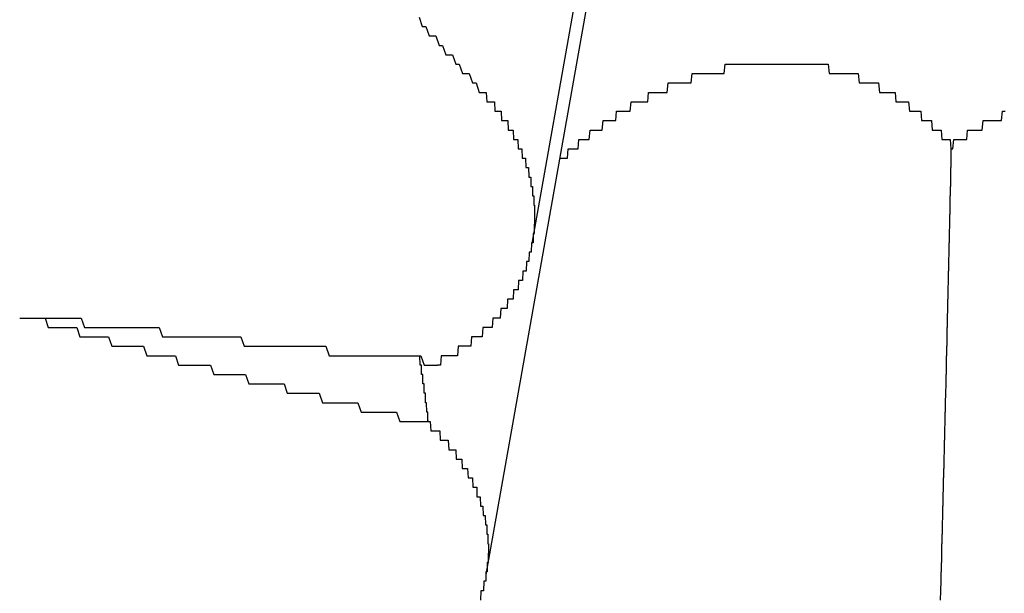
# Model space of a CAD drawing. Extents: x 1107 to 4046, y 937 to 3355.
# Tile 559 of 656: x 2162.532 to 2163.579, y 2701.93 to 2702.541. Entities that reach past the tile are written whole.
import ezdxf

# ---------------------------------------------------------------- set-up
doc = ezdxf.new("R2010")
doc.units = 0
doc.layers.add('KF_VIDA_L___C_REAR', color=7, linetype='CONTINUOUS')

# ---------------------------------------------------------------- blocks, each defined once
blk = doc.blocks.new('KF_VIDA_L___C_REAR')
at = {"layer": 'KF_VIDA_L___C_REAR'}
for p, q in [((-23.901878, 1013.089287), (-23.812545, 1013.593929)), ((-23.950782, 1012.737115), (-23.823175, 1013.457972))]:
    blk.add_line(p, q, dxfattribs=at)
for points in [[(-24.0222, 1013.33, 0), (-24.0187, 1013.32, 0), (-24.0151, 1013.32, 0), (-24.0116, 1013.31, 0), (-24.008, 1013.31, 0), (-24.0044, 1013.31, 0), (-24.0009, 1013.3, 0), (-23.9973, 1013.3, 0), (-23.9938, 1013.29, 0), (-23.9902, 1013.29, 0), (-23.9866, 1013.29, 0), (-23.9831, 1013.28, 0), (-23.9795, 1013.28, 0), (-23.9759, 1013.27, 0), (-23.9724, 1013.27, 0), (-23.9688, 1013.27, 0), (-23.9652, 1013.26, 0), (-23.9616, 1013.26, 0), (-23.9581, 1013.25, 0), (-23.9545, 1013.25, 0), (-23.9509, 1013.25, 0)], [(-23.8729, 1013.18, 0), (-23.8722, 1013.18, 0), (-23.8714, 1013.18, 0), (-23.8706, 1013.18, 0), (-23.8698, 1013.18, 0), (-23.869, 1013.18, 0), (-23.8683, 1013.18, 0), (-23.8675, 1013.18, 0), (-23.8667, 1013.18, 0), (-23.8659, 1013.18, 0), (-23.8651, 1013.18, 0), (-23.8643, 1013.18, 0), (-23.8635, 1013.19, 0), (-23.8627, 1013.19, 0), (-23.8619, 1013.19, 0), (-23.8611, 1013.19, 0), (-23.8603, 1013.19, 0), (-23.8595, 1013.19, 0), (-23.8587, 1013.19, 0), (-23.8579, 1013.19, 0), (-23.8571, 1013.19, 0), (-23.8563, 1013.19, 0), (-23.8555, 1013.19, 0), (-23.8546, 1013.19, 0), (-23.8538, 1013.19, 0), (-23.853, 1013.19, 0), (-23.8522, 1013.2, 0), (-23.8513, 1013.2, 0), (-23.8505, 1013.2, 0), (-23.8497, 1013.2, 0), (-23.8488, 1013.2, 0), (-23.848, 1013.2, 0), (-23.8472, 1013.2, 0), (-23.8463, 1013.2, 0), (-23.8455, 1013.2, 0), (-23.8446, 1013.2, 0), (-23.8438, 1013.2, 0), (-23.843, 1013.2, 0), (-23.8421, 1013.2, 0), (-23.8413, 1013.2, 0), (-23.8404, 1013.21, 0), (-23.8395, 1013.21, 0), (-23.8387, 1013.21, 0), (-23.8378, 1013.21, 0), (-23.837, 1013.21, 0), (-23.8361, 1013.21, 0), (-23.8352, 1013.21, 0), (-23.8344, 1013.21, 0), (-23.8335, 1013.21, 0), (-23.8326, 1013.21, 0), (-23.8318, 1013.21, 0), (-23.8309, 1013.21, 0), (-23.83, 1013.21, 0), (-23.8292, 1013.21, 0), (-23.8283, 1013.21, 0), (-23.8274, 1013.21, 0), (-23.8265, 1013.22, 0), (-23.8256, 1013.22, 0), (-23.8248, 1013.22, 0), (-23.8239, 1013.22, 0), (-23.823, 1013.22, 0), (-23.8221, 1013.22, 0), (-23.8212, 1013.22, 0), (-23.8203, 1013.22, 0), (-23.8194, 1013.22, 0), (-23.8185, 1013.22, 0), (-23.8176, 1013.22, 0), (-23.8167, 1013.22, 0), (-23.8158, 1013.22, 0), (-23.8149, 1013.22, 0), (-23.814, 1013.22, 0), (-23.8131, 1013.22, 0), (-23.8122, 1013.23, 0), (-23.8113, 1013.23, 0), (-23.8104, 1013.23, 0), (-23.8095, 1013.23, 0), (-23.8086, 1013.23, 0), (-23.8077, 1013.23, 0), (-23.8068, 1013.23, 0), (-23.8059, 1013.23, 0), (-23.8049, 1013.23, 0), (-23.804, 1013.23, 0), (-23.8031, 1013.23, 0), (-23.8022, 1013.23, 0), (-23.8013, 1013.23, 0), (-23.8004, 1013.23, 0), (-23.7994, 1013.23, 0), (-23.7985, 1013.23, 0), (-23.7976, 1013.23, 0), (-23.7967, 1013.24, 0), (-23.7958, 1013.24, 0), (-23.7948, 1013.24, 0), (-23.7939, 1013.24, 0), (-23.793, 1013.24, 0), (-23.792, 1013.24, 0), (-23.7911, 1013.24, 0), (-23.7902, 1013.24, 0), (-23.7893, 1013.24, 0), (-23.7883, 1013.24, 0), (-23.7874, 1013.24, 0), (-23.7865, 1013.24, 0), (-23.7855, 1013.24, 0), (-23.7846, 1013.24, 0), (-23.7837, 1013.24, 0), (-23.7827, 1013.24, 0), (-23.7818, 1013.24, 0), (-23.7809, 1013.24, 0), (-23.7799, 1013.24, 0), (-23.779, 1013.24, 0), (-23.7781, 1013.25, 0), (-23.7771, 1013.25, 0), (-23.7762, 1013.25, 0), (-23.7752, 1013.25, 0), (-23.7743, 1013.25, 0), (-23.7734, 1013.25, 0), (-23.7724, 1013.25, 0), (-23.7715, 1013.25, 0), (-23.7705, 1013.25, 0), (-23.7696, 1013.25, 0), (-23.7687, 1013.25, 0), (-23.7677, 1013.25, 0), (-23.7668, 1013.25, 0), (-23.7658, 1013.25, 0), (-23.7649, 1013.25, 0), (-23.764, 1013.25, 0), (-23.763, 1013.25, 0), (-23.7621, 1013.25, 0), (-23.7611, 1013.25, 0), (-23.7602, 1013.25, 0), (-23.7592, 1013.25, 0), (-23.7583, 1013.25, 0), (-23.7574, 1013.26, 0), (-23.7564, 1013.26, 0), (-23.7555, 1013.26, 0), (-23.7545, 1013.26, 0), (-23.7536, 1013.26, 0), (-23.7526, 1013.26, 0), (-23.7517, 1013.26, 0), (-23.7508, 1013.26, 0), (-23.7498, 1013.26, 0), (-23.7489, 1013.26, 0), (-23.7479, 1013.26, 0), (-23.747, 1013.26, 0), (-23.746, 1013.26, 0), (-23.7451, 1013.26, 0), (-23.7442, 1013.26, 0), (-23.7432, 1013.26, 0), (-23.7423, 1013.26, 0), (-23.7413, 1013.26, 0), (-23.7404, 1013.26, 0), (-23.7395, 1013.26, 0), (-23.7385, 1013.26, 0), (-23.7376, 1013.26, 0), (-23.7367, 1013.26, 0), (-23.7357, 1013.26, 0), (-23.7348, 1013.26, 0), (-23.7338, 1013.26, 0), (-23.7329, 1013.26, 0), (-23.732, 1013.27, 0), (-23.731, 1013.27, 0), (-23.7301, 1013.27, 0), (-23.7292, 1013.27, 0), (-23.7282, 1013.27, 0), (-23.7273, 1013.27, 0), (-23.7263, 1013.27, 0), (-23.7254, 1013.27, 0), (-23.7244, 1013.27, 0), (-23.7235, 1013.27, 0), (-23.7225, 1013.27, 0), (-23.7215, 1013.27, 0), (-23.7206, 1013.27, 0), (-23.7196, 1013.27, 0), (-23.7186, 1013.27, 0), (-23.7177, 1013.27, 0), (-23.7167, 1013.27, 0), (-23.7157, 1013.27, 0), (-23.7147, 1013.27, 0), (-23.7137, 1013.27, 0), (-23.7128, 1013.27, 0), (-23.7118, 1013.27, 0), (-23.7108, 1013.27, 0), (-23.7098, 1013.27, 0), (-23.7088, 1013.27, 0), (-23.7078, 1013.27, 0), (-23.7068, 1013.27, 0), (-23.7058, 1013.27, 0), (-23.7048, 1013.27, 0), (-23.7038, 1013.27, 0), (-23.7028, 1013.27, 0), (-23.7018, 1013.27, 0), (-23.7008, 1013.27, 0), (-23.6998, 1013.27, 0), (-23.6988, 1013.27, 0), (-23.6977, 1013.27, 0), (-23.6967, 1013.28, 0), (-23.6957, 1013.28, 0), (-23.6947, 1013.28, 0), (-23.6937, 1013.28, 0), (-23.6927, 1013.28, 0), (-23.6916, 1013.28, 0), (-23.6906, 1013.28, 0), (-23.6896, 1013.28, 0), (-23.6885, 1013.28, 0), (-23.6875, 1013.28, 0), (-23.6865, 1013.28, 0), (-23.6855, 1013.28, 0), (-23.6844, 1013.28, 0), (-23.6834, 1013.28, 0), (-23.6823, 1013.28, 0), (-23.6813, 1013.28, 0), (-23.6803, 1013.28, 0), (-23.6792, 1013.28, 0), (-23.6782, 1013.28, 0), (-23.6771, 1013.28, 0), (-23.6761, 1013.28, 0), (-23.6751, 1013.28, 0), (-23.674, 1013.28, 0), (-23.673, 1013.28, 0), (-23.6719, 1013.28, 0), (-23.6709, 1013.28, 0), (-23.6698, 1013.28, 0), (-23.6688, 1013.28, 0), (-23.6677, 1013.28, 0), (-23.6667, 1013.28, 0), (-23.6656, 1013.28, 0), (-23.6646, 1013.28, 0), (-23.6635, 1013.28, 0), (-23.6625, 1013.28, 0), (-23.6614, 1013.28, 0), (-23.6604, 1013.28, 0), (-23.6593, 1013.28, 0), (-23.6582, 1013.28, 0), (-23.6572, 1013.28, 0), (-23.6561, 1013.28, 0), (-23.6551, 1013.28, 0), (-23.654, 1013.28, 0), (-23.653, 1013.28, 0), (-23.6519, 1013.28, 0), (-23.6508, 1013.28, 0), (-23.6498, 1013.28, 0), (-23.6487, 1013.28, 0), (-23.6477, 1013.28, 0), (-23.6466, 1013.28, 0), (-23.6455, 1013.28, 0), (-23.6445, 1013.28, 0), (-23.6434, 1013.28, 0), (-23.6424, 1013.28, 0), (-23.6413, 1013.28, 0), (-23.6402, 1013.28, 0), (-23.6392, 1013.28, 0), (-23.6381, 1013.28, 0), (-23.6371, 1013.28, 0), (-23.636, 1013.28, 0), (-23.635, 1013.28, 0), (-23.6339, 1013.28, 0), (-23.6328, 1013.28, 0), (-23.6318, 1013.28, 0), (-23.6307, 1013.28, 0), (-23.6297, 1013.28, 0), (-23.6286, 1013.28, 0), (-23.6276, 1013.28, 0), (-23.6265, 1013.28, 0), (-23.6254, 1013.28, 0), (-23.6244, 1013.28, 0), (-23.6233, 1013.28, 0), (-23.6223, 1013.28, 0), (-23.6212, 1013.28, 0), (-23.6202, 1013.28, 0), (-23.6191, 1013.28, 0), (-23.6181, 1013.28, 0), (-23.617, 1013.28, 0), (-23.616, 1013.28, 0), (-23.6149, 1013.28, 0), (-23.6139, 1013.28, 0), (-23.6129, 1013.28, 0), (-23.6118, 1013.28, 0), (-23.6108, 1013.28, 0), (-23.6097, 1013.28, 0), (-23.6087, 1013.28, 0), (-23.6077, 1013.28, 0), (-23.6066, 1013.28, 0), (-23.6056, 1013.28, 0), (-23.6045, 1013.28, 0), (-23.6035, 1013.28, 0), (-23.6025, 1013.28, 0), (-23.6015, 1013.28, 0), (-23.6004, 1013.28, 0), (-23.5994, 1013.28, 0), (-23.5984, 1013.28, 0), (-23.5973, 1013.28, 0), (-23.5963, 1013.28, 0), (-23.5953, 1013.28, 0), (-23.5943, 1013.28, 0), (-23.5933, 1013.28, 0), (-23.5922, 1013.28, 0), (-23.5912, 1013.28, 0), (-23.5902, 1013.28, 0), (-23.5892, 1013.28, 0), (-23.5882, 1013.28, 0), (-23.5872, 1013.28, 0), (-23.5862, 1013.27, 0), (-23.5852, 1013.27, 0), (-23.5842, 1013.27, 0), (-23.5832, 1013.27, 0), (-23.5822, 1013.27, 0), (-23.5812, 1013.27, 0), (-23.5802, 1013.27, 0), (-23.5792, 1013.27, 0), (-23.5782, 1013.27, 0), (-23.5772, 1013.27, 0), (-23.5763, 1013.27, 0), (-23.5753, 1013.27, 0), (-23.5743, 1013.27, 0), (-23.5733, 1013.27, 0), (-23.5723, 1013.27, 0), (-23.5714, 1013.27, 0), (-23.5704, 1013.27, 0), (-23.5694, 1013.27, 0), (-23.5685, 1013.27, 0), (-23.5675, 1013.27, 0), (-23.5666, 1013.27, 0), (-23.5656, 1013.27, 0), (-23.5646, 1013.27, 0), (-23.5637, 1013.27, 0), (-23.5627, 1013.27, 0), (-23.5618, 1013.27, 0), (-23.5609, 1013.27, 0), (-23.5599, 1013.27, 0), (-23.559, 1013.27, 0), (-23.558, 1013.27, 0), (-23.5571, 1013.27, 0), (-23.5561, 1013.27, 0), (-23.5552, 1013.27, 0), (-23.5542, 1013.26, 0), (-23.5533, 1013.26, 0), (-23.5524, 1013.26, 0), (-23.5514, 1013.26, 0), (-23.5505, 1013.26, 0), (-23.5495, 1013.26, 0), (-23.5486, 1013.26, 0), (-23.5476, 1013.26, 0), (-23.5467, 1013.26, 0), (-23.5457, 1013.26, 0), (-23.5448, 1013.26, 0), (-23.5439, 1013.26, 0), (-23.5429, 1013.26, 0), (-23.542, 1013.26, 0), (-23.541, 1013.26, 0), (-23.5401, 1013.26, 0), (-23.5392, 1013.26, 0), (-23.5382, 1013.26, 0), (-23.5373, 1013.26, 0), (-23.5364, 1013.26, 0), (-23.5354, 1013.26, 0), (-23.5345, 1013.26, 0), (-23.5336, 1013.26, 0), (-23.5326, 1013.25, 0), (-23.5317, 1013.25, 0), (-23.5308, 1013.25, 0), (-23.5298, 1013.25, 0), (-23.5289, 1013.25, 0), (-23.528, 1013.25, 0), (-23.5271, 1013.25, 0), (-23.5261, 1013.25, 0), (-23.5252, 1013.25, 0), (-23.5243, 1013.25, 0), (-23.5234, 1013.25, 0), (-23.5225, 1013.25, 0), (-23.5215, 1013.25, 0), (-23.5206, 1013.25, 0), (-23.5197, 1013.25, 0), (-23.5188, 1013.25, 0), (-23.5179, 1013.25, 0), (-23.517, 1013.25, 0), (-23.5161, 1013.25, 0), (-23.5152, 1013.24, 0), (-23.5143, 1013.24, 0), (-23.5134, 1013.24, 0), (-23.5124, 1013.24, 0), (-23.5115, 1013.24, 0), (-23.5107, 1013.24, 0), (-23.5098, 1013.24, 0), (-23.5089, 1013.24, 0), (-23.508, 1013.24, 0), (-23.5071, 1013.24, 0), (-23.5062, 1013.24, 0), (-23.5053, 1013.24, 0), (-23.5044, 1013.24, 0), (-23.5035, 1013.24, 0), (-23.5027, 1013.24, 0), (-23.5018, 1013.24, 0), (-23.5009, 1013.23, 0), (-23.5, 1013.23, 0), (-23.4992, 1013.23, 0), (-23.4983, 1013.23, 0), (-23.4974, 1013.23, 0), (-23.4966, 1013.23, 0), (-23.4957, 1013.23, 0), (-23.4948, 1013.23, 0), (-23.494, 1013.23, 0), (-23.4931, 1013.23, 0), (-23.4923, 1013.23, 0), (-23.4914, 1013.23, 0), (-23.4906, 1013.23, 0), (-23.4897, 1013.23, 0), (-23.4889, 1013.23, 0), (-23.4881, 1013.22, 0), (-23.4872, 1013.22, 0), (-23.4864, 1013.22, 0), (-23.4856, 1013.22, 0), (-23.4847, 1013.22, 0), (-23.4839, 1013.22, 0), (-23.4831, 1013.22, 0), (-23.4823, 1013.22, 0), (-23.4815, 1013.22, 0), (-23.4806, 1013.22, 0), (-23.4798, 1013.22, 0), (-23.479, 1013.22, 0), (-23.4782, 1013.22, 0), (-23.4774, 1013.22, 0), (-23.4766, 1013.21, 0), (-23.4758, 1013.21, 0), (-23.475, 1013.21, 0), (-23.4742, 1013.21, 0), (-23.4734, 1013.21, 0), (-23.4727, 1013.21, 0), (-23.4719, 1013.21, 0), (-23.4711, 1013.21, 0), (-23.4703, 1013.21, 0), (-23.4696, 1013.21, 0), (-23.4688, 1013.21, 0), (-23.468, 1013.21, 0), (-23.4673, 1013.21, 0), (-23.4665, 1013.2, 0), (-23.4657, 1013.2, 0), (-23.465, 1013.2, 0), (-23.4642, 1013.2, 0), (-23.4635, 1013.2, 0), (-23.4627, 1013.2, 0), (-23.462, 1013.2, 0), (-23.4613, 1013.2, 0), (-23.4605, 1013.2, 0), (-23.4598, 1013.2, 0), (-23.4591, 1013.2, 0), (-23.4583, 1013.2, 0), (-23.4576, 1013.2, 0), (-23.4569, 1013.19, 0), (-23.4562, 1013.19, 0)], [(-23.9509, 1013.25, 0), (-23.9503, 1013.24, 0), (-23.9497, 1013.24, 0), (-23.9491, 1013.24, 0), (-23.9485, 1013.24, 0), (-23.9479, 1013.24, 0), (-23.9473, 1013.24, 0), (-23.9467, 1013.24, 0), (-23.9462, 1013.24, 0), (-23.9456, 1013.24, 0), (-23.945, 1013.24, 0), (-23.9444, 1013.24, 0), (-23.9438, 1013.24, 0), (-23.9433, 1013.24, 0), (-23.9427, 1013.24, 0), (-23.9421, 1013.24, 0), (-23.9416, 1013.23, 0), (-23.941, 1013.23, 0), (-23.9405, 1013.23, 0), (-23.9399, 1013.23, 0), (-23.9393, 1013.23, 0), (-23.9388, 1013.23, 0), (-23.9382, 1013.23, 0), (-23.9377, 1013.23, 0), (-23.9372, 1013.23, 0), (-23.9366, 1013.23, 0), (-23.9361, 1013.23, 0), (-23.9355, 1013.23, 0), (-23.935, 1013.23, 0), (-23.9345, 1013.22, 0), (-23.934, 1013.22, 0), (-23.9334, 1013.22, 0), (-23.9329, 1013.22, 0), (-23.9324, 1013.22, 0), (-23.9319, 1013.22, 0), (-23.9314, 1013.22, 0), (-23.9309, 1013.22, 0), (-23.9304, 1013.22, 0), (-23.9299, 1013.22, 0), (-23.9294, 1013.22, 0), (-23.9289, 1013.22, 0), (-23.9284, 1013.22, 0), (-23.9279, 1013.22, 0), (-23.9274, 1013.21, 0), (-23.9269, 1013.21, 0), (-23.9265, 1013.21, 0), (-23.926, 1013.21, 0), (-23.9255, 1013.21, 0), (-23.9251, 1013.21, 0), (-23.9246, 1013.21, 0), (-23.9241, 1013.21, 0), (-23.9237, 1013.21, 0), (-23.9232, 1013.21, 0), (-23.9228, 1013.21, 0), (-23.9223, 1013.21, 0), (-23.9219, 1013.2, 0), (-23.9215, 1013.2, 0), (-23.921, 1013.2, 0), (-23.9206, 1013.2, 0), (-23.9202, 1013.2, 0), (-23.9197, 1013.2, 0), (-23.9193, 1013.2, 0), (-23.9189, 1013.2, 0), (-23.9185, 1013.2, 0), (-23.9181, 1013.2, 0), (-23.9177, 1013.2, 0), (-23.9173, 1013.2, 0), (-23.9169, 1013.19, 0), (-23.9165, 1013.19, 0), (-23.9161, 1013.19, 0), (-23.9157, 1013.19, 0), (-23.9154, 1013.19, 0), (-23.915, 1013.19, 0), (-23.9146, 1013.19, 0), (-23.9143, 1013.19, 0), (-23.9139, 1013.19, 0), (-23.9135, 1013.19, 0), (-23.9132, 1013.19, 0), (-23.9128, 1013.19, 0), (-23.9125, 1013.18, 0), (-23.9122, 1013.18, 0), (-23.9118, 1013.18, 0), (-23.9115, 1013.18, 0), (-23.9112, 1013.18, 0), (-23.9108, 1013.18, 0), (-23.9105, 1013.18, 0), (-23.9102, 1013.18, 0), (-23.9099, 1013.18, 0), (-23.9096, 1013.18, 0), (-23.9093, 1013.18, 0), (-23.909, 1013.18, 0), (-23.9087, 1013.17, 0), (-23.9084, 1013.17, 0), (-23.9081, 1013.17, 0), (-23.9079, 1013.17, 0), (-23.9076, 1013.17, 0), (-23.9073, 1013.17, 0), (-23.9071, 1013.17, 0), (-23.9068, 1013.17, 0), (-23.9065, 1013.17, 0), (-23.9063, 1013.17, 0), (-23.9061, 1013.17, 0), (-23.9058, 1013.17, 0), (-23.9056, 1013.16, 0), (-23.9053, 1013.16, 0), (-23.9051, 1013.16, 0), (-23.9049, 1013.16, 0), (-23.9047, 1013.16, 0), (-23.9045, 1013.16, 0), (-23.9043, 1013.16, 0), (-23.904, 1013.16, 0), (-23.9038, 1013.16, 0), (-23.9037, 1013.16, 0), (-23.9035, 1013.16, 0), (-23.9033, 1013.15, 0), (-23.9031, 1013.15, 0), (-23.9029, 1013.15, 0), (-23.9027, 1013.15, 0), (-23.9026, 1013.15, 0), (-23.9024, 1013.15, 0), (-23.9022, 1013.15, 0), (-23.9021, 1013.15, 0), (-23.9019, 1013.15, 0), (-23.9018, 1013.15, 0), (-23.9016, 1013.15, 0), (-23.9015, 1013.14, 0), (-23.9014, 1013.14, 0), (-23.9012, 1013.14, 0), (-23.9011, 1013.14, 0), (-23.901, 1013.14, 0), (-23.9009, 1013.14, 0), (-23.9008, 1013.14, 0), (-23.9007, 1013.14, 0), (-23.9006, 1013.14, 0), (-23.9005, 1013.14, 0), (-23.9004, 1013.14, 0), (-23.9003, 1013.14, 0), (-23.9002, 1013.13, 0), (-23.9001, 1013.13, 0), (-23.9, 1013.13, 0), (-23.8999, 1013.13, 0), (-23.8999, 1013.13, 0), (-23.8998, 1013.13, 0), (-23.8998, 1013.13, 0), (-23.8997, 1013.13, 0), (-23.8996, 1013.13, 0), (-23.8996, 1013.13, 0), (-23.8996, 1013.13, 0), (-23.8995, 1013.13, 0), (-23.8995, 1013.12, 0), (-23.8995, 1013.12, 0), (-23.8994, 1013.12, 0), (-23.8994, 1013.12, 0), (-23.8994, 1013.12, 0), (-23.8994, 1013.12, 0), (-23.8994, 1013.12, 0), (-23.8994, 1013.12, 0), (-23.8994, 1013.12, 0), (-23.8994, 1013.12, 0), (-23.8994, 1013.12, 0), (-23.8994, 1013.11, 0), (-23.8994, 1013.11, 0), (-23.8994, 1013.11, 0), (-23.8995, 1013.11, 0), (-23.8995, 1013.11, 0), (-23.8995, 1013.11, 0), (-23.8996, 1013.11, 0), (-23.8996, 1013.11, 0), (-23.8996, 1013.11, 0), (-23.8997, 1013.11, 0), (-23.8998, 1013.11, 0), (-23.8998, 1013.11, 0), (-23.8999, 1013.1, 0), (-23.8999, 1013.1, 0), (-23.9, 1013.1, 0), (-23.9001, 1013.1, 0), (-23.9002, 1013.1, 0), (-23.9003, 1013.1, 0), (-23.9004, 1013.1, 0), (-23.9004, 1013.1, 0), (-23.9005, 1013.1, 0), (-23.9007, 1013.1, 0), (-23.9008, 1013.1, 0), (-23.9009, 1013.1, 0), (-23.901, 1013.09, 0), (-23.9011, 1013.09, 0), (-23.9012, 1013.09, 0), (-23.9014, 1013.09, 0), (-23.9015, 1013.09, 0), (-23.9016, 1013.09, 0), (-23.9018, 1013.09, 0), (-23.9019, 1013.09, 0), (-23.9021, 1013.09, 0), (-23.9022, 1013.09, 0), (-23.9024, 1013.09, 0), (-23.9026, 1013.09, 0), (-23.9027, 1013.09, 0), (-23.9029, 1013.08, 0), (-23.9031, 1013.08, 0), (-23.9033, 1013.08, 0), (-23.9035, 1013.08, 0), (-23.9037, 1013.08, 0), (-23.9038, 1013.08, 0), (-23.904, 1013.08, 0), (-23.9043, 1013.08, 0), (-23.9045, 1013.08, 0), (-23.9047, 1013.08, 0), (-23.9049, 1013.08, 0), (-23.9051, 1013.08, 0), (-23.9053, 1013.07, 0), (-23.9056, 1013.07, 0), (-23.9058, 1013.07, 0), (-23.9061, 1013.07, 0), (-23.9063, 1013.07, 0), (-23.9065, 1013.07, 0), (-23.9068, 1013.07, 0), (-23.9071, 1013.07, 0), (-23.9073, 1013.07, 0), (-23.9076, 1013.07, 0), (-23.9079, 1013.07, 0), (-23.9081, 1013.07, 0), (-23.9084, 1013.06, 0), (-23.9087, 1013.06, 0), (-23.909, 1013.06, 0), (-23.9093, 1013.06, 0), (-23.9096, 1013.06, 0), (-23.9099, 1013.06, 0), (-23.9102, 1013.06, 0), (-23.9105, 1013.06, 0), (-23.9108, 1013.06, 0), (-23.9111, 1013.06, 0), (-23.9115, 1013.06, 0), (-23.9118, 1013.06, 0), (-23.9121, 1013.05, 0), (-23.9124, 1013.05, 0), (-23.9128, 1013.05, 0), (-23.9131, 1013.05, 0), (-23.9135, 1013.05, 0), (-23.9138, 1013.05, 0), (-23.9142, 1013.05, 0), (-23.9146, 1013.05, 0), (-23.9149, 1013.05, 0), (-23.9153, 1013.05, 0), (-23.9157, 1013.05, 0), (-23.9161, 1013.05, 0), (-23.9164, 1013.05, 0), (-23.9168, 1013.04, 0), (-23.9172, 1013.04, 0), (-23.9176, 1013.04, 0), (-23.918, 1013.04, 0), (-23.9184, 1013.04, 0), (-23.9188, 1013.04, 0), (-23.9193, 1013.04, 0), (-23.9197, 1013.04, 0), (-23.9201, 1013.04, 0), (-23.9205, 1013.04, 0), (-23.921, 1013.04, 0), (-23.9214, 1013.04, 0), (-23.9218, 1013.04, 0), (-23.9223, 1013.03, 0), (-23.9227, 1013.03, 0), (-23.9232, 1013.03, 0), (-23.9237, 1013.03, 0), (-23.9241, 1013.03, 0), (-23.9246, 1013.03, 0), (-23.9251, 1013.03, 0), (-23.9255, 1013.03, 0), (-23.926, 1013.03, 0), (-23.9265, 1013.03, 0), (-23.927, 1013.03, 0), (-23.9275, 1013.03, 0), (-23.928, 1013.03, 0), (-23.9285, 1013.02, 0), (-23.929, 1013.02, 0), (-23.9295, 1013.02, 0), (-23.93, 1013.02, 0), (-23.9305, 1013.02, 0), (-23.931, 1013.02, 0), (-23.9315, 1013.02, 0), (-23.9321, 1013.02, 0), (-23.9326, 1013.02, 0), (-23.9331, 1013.02, 0), (-23.9337, 1013.02, 0), (-23.9342, 1013.02, 0), (-23.9347, 1013.02, 0), (-23.9353, 1013.02, 0), (-23.9358, 1013.01, 0), (-23.9364, 1013.01, 0), (-23.9369, 1013.01, 0), (-23.9375, 1013.01, 0), (-23.9381, 1013.01, 0), (-23.9386, 1013.01, 0), (-23.9392, 1013.01, 0), (-23.9398, 1013.01, 0), (-23.9403, 1013.01, 0), (-23.9409, 1013.01, 0), (-23.9415, 1013.01, 0), (-23.9421, 1013.01, 0), (-23.9427, 1013.01, 0), (-23.9433, 1013.01, 0), (-23.9439, 1013.01, 0), (-23.9445, 1013, 0), (-23.9451, 1013, 0), (-23.9457, 1013, 0), (-23.9463, 1013, 0), (-23.9469, 1013, 0), (-23.9475, 1013, 0), (-23.9481, 1013, 0), (-23.9487, 1013, 0), (-23.9493, 1013, 0), (-23.95, 1013, 0), (-23.9506, 1013, 0), (-23.9512, 1013, 0), (-23.9519, 1013, 0), (-23.9525, 1013, 0), (-23.9531, 1013, 0), (-23.9538, 1013, 0), (-23.9544, 1013, 0), (-23.955, 1012.99, 0), (-23.9557, 1012.99, 0), (-23.9563, 1012.99, 0), (-23.957, 1012.99, 0), (-23.9576, 1012.99, 0), (-23.9583, 1012.99, 0), (-23.959, 1012.99, 0), (-23.9596, 1012.99, 0), (-23.9603, 1012.99, 0), (-23.9609, 1012.99, 0), (-23.9616, 1012.99, 0), (-23.9623, 1012.99, 0), (-23.9629, 1012.99, 0), (-23.9636, 1012.99, 0), (-23.9643, 1012.99, 0), (-23.965, 1012.99, 0), (-23.9656, 1012.99, 0), (-23.9663, 1012.99, 0), (-23.967, 1012.98, 0), (-23.9677, 1012.98, 0), (-23.9684, 1012.98, 0), (-23.9691, 1012.98, 0), (-23.9697, 1012.98, 0), (-23.9704, 1012.98, 0), (-23.9711, 1012.98, 0), (-23.9718, 1012.98, 0), (-23.9725, 1012.98, 0), (-23.9733, 1012.98, 0), (-23.974, 1012.98, 0), (-23.9747, 1012.98, 0), (-23.9754, 1012.98, 0), (-23.9761, 1012.98, 0), (-23.9769, 1012.98, 0), (-23.9776, 1012.98, 0), (-23.9783, 1012.98, 0), (-23.9791, 1012.98, 0), (-23.9798, 1012.98, 0), (-23.9805, 1012.98, 0), (-23.9813, 1012.97, 0), (-23.982, 1012.97, 0), (-23.9828, 1012.97, 0), (-23.9836, 1012.97, 0), (-23.9843, 1012.97, 0), (-23.9851, 1012.97, 0), (-23.9859, 1012.97, 0), (-23.9866, 1012.97, 0), (-23.9874, 1012.97, 0), (-23.9882, 1012.97, 0), (-23.989, 1012.97, 0), (-23.9897, 1012.97, 0), (-23.9905, 1012.97, 0), (-23.9913, 1012.97, 0), (-23.9921, 1012.97, 0), (-23.9929, 1012.97, 0), (-23.9937, 1012.97, 0), (-23.9945, 1012.97, 0), (-23.9953, 1012.97, 0), (-23.9961, 1012.97, 0), (-23.9969, 1012.97, 0), (-23.9978, 1012.97, 0), (-23.9986, 1012.97, 0), (-23.9994, 1012.96, 0), (-24.0002, 1012.96, 0), (-24.0011, 1012.96, 0), (-24.0019, 1012.96, 0), (-24.0027, 1012.96, 0)], [(-23.4562, 1013.19, 0), (-23.4554, 1013.19, 0), (-23.4546, 1013.19, 0), (-23.4538, 1013.2, 0), (-23.453, 1013.2, 0), (-23.4522, 1013.2, 0), (-23.4514, 1013.2, 0), (-23.4506, 1013.2, 0), (-23.4498, 1013.2, 0), (-23.4489, 1013.2, 0), (-23.4481, 1013.2, 0), (-23.4473, 1013.2, 0), (-23.4465, 1013.2, 0), (-23.4457, 1013.2, 0), (-23.4448, 1013.2, 0), (-23.444, 1013.2, 0), (-23.4432, 1013.2, 0), (-23.4423, 1013.2, 0), (-23.4415, 1013.2, 0), (-23.4407, 1013.2, 0), (-23.4398, 1013.2, 0), (-23.439, 1013.21, 0), (-23.4381, 1013.21, 0), (-23.4373, 1013.21, 0), (-23.4364, 1013.21, 0), (-23.4356, 1013.21, 0), (-23.4347, 1013.21, 0), (-23.4339, 1013.21, 0), (-23.433, 1013.21, 0), (-23.4322, 1013.21, 0), (-23.4313, 1013.21, 0), (-23.4304, 1013.21, 0), (-23.4296, 1013.21, 0), (-23.4287, 1013.21, 0), (-23.4278, 1013.21, 0), (-23.427, 1013.21, 0), (-23.4261, 1013.21, 0), (-23.4252, 1013.21, 0), (-23.4244, 1013.21, 0), (-23.4235, 1013.21, 0), (-23.4226, 1013.22, 0), (-23.4217, 1013.22, 0), (-23.4208, 1013.22, 0), (-23.42, 1013.22, 0), (-23.4191, 1013.22, 0), (-23.4182, 1013.22, 0), (-23.4173, 1013.22, 0), (-23.4164, 1013.22, 0), (-23.4155, 1013.22, 0), (-23.4146, 1013.22, 0), (-23.4137, 1013.22, 0), (-23.4128, 1013.22, 0), (-23.4119, 1013.22, 0), (-23.411, 1013.22, 0), (-23.4101, 1013.22, 0), (-23.4092, 1013.22, 0), (-23.4083, 1013.22, 0), (-23.4074, 1013.22, 0), (-23.4065, 1013.22, 0), (-23.4056, 1013.22, 0), (-23.4047, 1013.22, 0), (-23.4038, 1013.22, 0), (-23.4029, 1013.22, 0), (-23.402, 1013.23, 0), (-23.401, 1013.23, 0), (-23.4001, 1013.23, 0), (-23.3992, 1013.23, 0)], [(-23.4677, 1012.71, 0), (-23.4676, 1012.72, 0), (-23.4675, 1012.72, 0), (-23.4674, 1012.72, 0), (-23.4673, 1012.73, 0), (-23.4672, 1012.73, 0), (-23.4671, 1012.73, 0), (-23.467, 1012.74, 0), (-23.4669, 1012.74, 0), (-23.4668, 1012.75, 0), (-23.4667, 1012.75, 0), (-23.4666, 1012.75, 0), (-23.4665, 1012.76, 0), (-23.4664, 1012.76, 0), (-23.4663, 1012.77, 0), (-23.4662, 1012.77, 0), (-23.4661, 1012.77, 0), (-23.466, 1012.78, 0), (-23.4659, 1012.78, 0), (-23.4658, 1012.79, 0), (-23.4657, 1012.79, 0), (-23.4656, 1012.79, 0), (-23.4655, 1012.8, 0), (-23.4654, 1012.8, 0), (-23.4653, 1012.81, 0), (-23.4652, 1012.81, 0), (-23.4651, 1012.81, 0), (-23.465, 1012.82, 0), (-23.4649, 1012.82, 0), (-23.4648, 1012.83, 0), (-23.4647, 1012.83, 0), (-23.4646, 1012.83, 0), (-23.4645, 1012.84, 0), (-23.4644, 1012.84, 0), (-23.4643, 1012.84, 0), (-23.4642, 1012.85, 0), (-23.4641, 1012.85, 0), (-23.464, 1012.86, 0), (-23.4639, 1012.86, 0), (-23.4638, 1012.86, 0), (-23.4637, 1012.87, 0), (-23.4636, 1012.87, 0), (-23.4635, 1012.88, 0), (-23.4634, 1012.88, 0), (-23.4633, 1012.88, 0), (-23.4632, 1012.89, 0), (-23.4631, 1012.89, 0), (-23.463, 1012.9, 0), (-23.4629, 1012.9, 0), (-23.4629, 1012.9, 0), (-23.4628, 1012.91, 0), (-23.4627, 1012.91, 0), (-23.4626, 1012.91, 0), (-23.4625, 1012.92, 0), (-23.4624, 1012.92, 0), (-23.4623, 1012.93, 0), (-23.4622, 1012.93, 0), (-23.4621, 1012.93, 0), (-23.462, 1012.94, 0), (-23.4619, 1012.94, 0), (-23.4618, 1012.95, 0), (-23.4617, 1012.95, 0), (-23.4616, 1012.95, 0), (-23.4616, 1012.96, 0), (-23.4615, 1012.96, 0), (-23.4614, 1012.97, 0), (-23.4613, 1012.97, 0), (-23.4612, 1012.97, 0), (-23.4611, 1012.98, 0), (-23.461, 1012.98, 0), (-23.4609, 1012.98, 0), (-23.4608, 1012.99, 0), (-23.4607, 1012.99, 0), (-23.4606, 1013, 0), (-23.4606, 1013, 0), (-23.4605, 1013, 0), (-23.4604, 1013.01, 0), (-23.4603, 1013.01, 0), (-23.4602, 1013.02, 0), (-23.4601, 1013.02, 0), (-23.46, 1013.02, 0), (-23.4599, 1013.03, 0), (-23.4598, 1013.03, 0), (-23.4598, 1013.04, 0), (-23.4597, 1013.04, 0), (-23.4596, 1013.04, 0), (-23.4595, 1013.05, 0), (-23.4594, 1013.05, 0), (-23.4593, 1013.05, 0), (-23.4592, 1013.06, 0), (-23.4591, 1013.06, 0), (-23.459, 1013.07, 0), (-23.459, 1013.07, 0), (-23.4589, 1013.07, 0), (-23.4588, 1013.08, 0), (-23.4587, 1013.08, 0), (-23.4586, 1013.09, 0), (-23.4585, 1013.09, 0), (-23.4584, 1013.09, 0), (-23.4583, 1013.1, 0), (-23.4583, 1013.1, 0), (-23.4582, 1013.1, 0), (-23.4581, 1013.11, 0), (-23.458, 1013.11, 0), (-23.4579, 1013.12, 0), (-23.4578, 1013.12, 0), (-23.4577, 1013.12, 0), (-23.4577, 1013.13, 0), (-23.4576, 1013.13, 0), (-23.4575, 1013.14, 0), (-23.4574, 1013.14, 0), (-23.4573, 1013.14, 0), (-23.4572, 1013.15, 0), (-23.4571, 1013.15, 0), (-23.457, 1013.15, 0), (-23.457, 1013.16, 0), (-23.4569, 1013.16, 0), (-23.4568, 1013.17, 0), (-23.4567, 1013.17, 0), (-23.4566, 1013.17, 0), (-23.4565, 1013.18, 0), (-23.4564, 1013.18, 0), (-23.4564, 1013.19, 0), (-23.4563, 1013.19, 0), (-23.4562, 1013.19, 0)], [(-24.4467, 1013.01, 0), (-24.4433, 1013.01, 0), (-24.44, 1013.01, 0), (-24.4366, 1013.01, 0), (-24.4332, 1013.01, 0), (-24.4299, 1013.01, 0), (-24.4265, 1013.01, 0), (-24.4231, 1013.01, 0), (-24.4198, 1013.01, 0), (-24.4164, 1013, 0), (-24.413, 1013, 0), (-24.4097, 1013, 0), (-24.4063, 1013, 0), (-24.4029, 1013, 0), (-24.3995, 1013, 0), (-24.3962, 1013, 0), (-24.3928, 1013, 0), (-24.3894, 1013, 0), (-24.3861, 1013, 0), (-24.3827, 1012.99, 0), (-24.3793, 1012.99, 0), (-24.3759, 1012.99, 0), (-24.3726, 1012.99, 0), (-24.3692, 1012.99, 0), (-24.3658, 1012.99, 0), (-24.3624, 1012.99, 0), (-24.3591, 1012.99, 0), (-24.3557, 1012.99, 0), (-24.3523, 1012.99, 0), (-24.3489, 1012.98, 0), (-24.3455, 1012.98, 0), (-24.3422, 1012.98, 0), (-24.3388, 1012.98, 0), (-24.3354, 1012.98, 0), (-24.332, 1012.98, 0), (-24.3286, 1012.98, 0), (-24.3252, 1012.98, 0), (-24.3219, 1012.98, 0), (-24.3185, 1012.98, 0), (-24.3151, 1012.98, 0), (-24.3117, 1012.97, 0), (-24.3083, 1012.97, 0), (-24.3049, 1012.97, 0), (-24.3016, 1012.97, 0), (-24.2982, 1012.97, 0), (-24.2948, 1012.97, 0), (-24.2914, 1012.97, 0), (-24.288, 1012.97, 0), (-24.2846, 1012.97, 0), (-24.2812, 1012.97, 0), (-24.2778, 1012.96, 0), (-24.2744, 1012.96, 0), (-24.271, 1012.96, 0), (-24.2677, 1012.96, 0), (-24.2643, 1012.96, 0), (-24.2609, 1012.96, 0), (-24.2575, 1012.96, 0), (-24.2541, 1012.96, 0), (-24.2507, 1012.96, 0), (-24.2473, 1012.96, 0), (-24.2439, 1012.96, 0), (-24.2405, 1012.95, 0), (-24.2371, 1012.95, 0), (-24.2337, 1012.95, 0), (-24.2303, 1012.95, 0), (-24.2269, 1012.95, 0), (-24.2235, 1012.95, 0), (-24.2201, 1012.95, 0), (-24.2167, 1012.95, 0), (-24.2133, 1012.95, 0), (-24.2099, 1012.95, 0), (-24.2065, 1012.95, 0), (-24.2031, 1012.94, 0), (-24.1997, 1012.94, 0), (-24.1963, 1012.94, 0), (-24.1929, 1012.94, 0), (-24.1895, 1012.94, 0), (-24.1861, 1012.94, 0), (-24.1827, 1012.94, 0), (-24.1793, 1012.94, 0), (-24.1759, 1012.94, 0), (-24.1725, 1012.94, 0), (-24.1691, 1012.94, 0), (-24.1657, 1012.94, 0), (-24.1623, 1012.93, 0), (-24.1589, 1012.93, 0), (-24.1554, 1012.93, 0), (-24.152, 1012.93, 0), (-24.1486, 1012.93, 0), (-24.1452, 1012.93, 0), (-24.1418, 1012.93, 0), (-24.1384, 1012.93, 0), (-24.135, 1012.93, 0), (-24.1316, 1012.93, 0), (-24.1282, 1012.93, 0), (-24.1248, 1012.92, 0), (-24.1213, 1012.92, 0), (-24.1179, 1012.92, 0), (-24.1145, 1012.92, 0), (-24.1111, 1012.92, 0), (-24.1077, 1012.92, 0), (-24.1043, 1012.92, 0), (-24.1009, 1012.92, 0), (-24.0974, 1012.92, 0), (-24.094, 1012.92, 0), (-24.0906, 1012.92, 0), (-24.0872, 1012.92, 0), (-24.0838, 1012.91, 0), (-24.0804, 1012.91, 0), (-24.0769, 1012.91, 0), (-24.0735, 1012.91, 0), (-24.0701, 1012.91, 0), (-24.0667, 1012.91, 0), (-24.0633, 1012.91, 0), (-24.0599, 1012.91, 0), (-24.0564, 1012.91, 0), (-24.053, 1012.91, 0), (-24.0496, 1012.91, 0), (-24.0462, 1012.91, 0), (-24.0427, 1012.9, 0), (-24.0393, 1012.9, 0), (-24.0359, 1012.9, 0), (-24.0325, 1012.9, 0), (-24.0291, 1012.9, 0), (-24.0256, 1012.9, 0), (-24.0222, 1012.9, 0), (-24.0188, 1012.9, 0), (-24.0154, 1012.9, 0), (-24.0119, 1012.9, 0)], [(-24.4467, 1013.01, 0), (-24.4432, 1013.01, 0), (-24.4398, 1013.01, 0), (-24.4364, 1013.01, 0), (-24.4329, 1013.01, 0), (-24.4295, 1013.01, 0), (-24.426, 1013.01, 0), (-24.4226, 1013.01, 0), (-24.4191, 1013.01, 0), (-24.4157, 1013.01, 0), (-24.4122, 1013.01, 0), (-24.4088, 1013.01, 0), (-24.4054, 1013.01, 0), (-24.4019, 1013.01, 0), (-24.3985, 1013.01, 0), (-24.395, 1013.01, 0), (-24.3916, 1013.01, 0), (-24.3881, 1013.01, 0), (-24.3847, 1013.01, 0), (-24.3812, 1013.01, 0), (-24.3778, 1013, 0), (-24.3743, 1013, 0), (-24.3709, 1013, 0), (-24.3674, 1013, 0), (-24.364, 1013, 0), (-24.3605, 1013, 0), (-24.3571, 1013, 0), (-24.3536, 1013, 0), (-24.3501, 1013, 0), (-24.3467, 1013, 0), (-24.3432, 1013, 0), (-24.3398, 1013, 0), (-24.3363, 1013, 0), (-24.3329, 1013, 0), (-24.3294, 1013, 0), (-24.326, 1013, 0), (-24.3225, 1013, 0), (-24.319, 1013, 0), (-24.3156, 1013, 0), (-24.3121, 1013, 0), (-24.3087, 1013, 0), (-24.3052, 1013, 0), (-24.3017, 1013, 0), (-24.2983, 1013, 0), (-24.2948, 1012.99, 0), (-24.2914, 1012.99, 0), (-24.2879, 1012.99, 0), (-24.2844, 1012.99, 0), (-24.281, 1012.99, 0), (-24.2775, 1012.99, 0), (-24.274, 1012.99, 0), (-24.2706, 1012.99, 0), (-24.2671, 1012.99, 0), (-24.2636, 1012.99, 0), (-24.2602, 1012.99, 0), (-24.2567, 1012.99, 0), (-24.2533, 1012.99, 0), (-24.2498, 1012.99, 0), (-24.2463, 1012.99, 0), (-24.2428, 1012.99, 0), (-24.2394, 1012.99, 0), (-24.2359, 1012.99, 0), (-24.2324, 1012.99, 0), (-24.229, 1012.99, 0), (-24.2255, 1012.99, 0), (-24.222, 1012.99, 0), (-24.2186, 1012.99, 0), (-24.2151, 1012.99, 0), (-24.2116, 1012.99, 0), (-24.2082, 1012.98, 0), (-24.2047, 1012.98, 0), (-24.2012, 1012.98, 0), (-24.1977, 1012.98, 0), (-24.1943, 1012.98, 0), (-24.1908, 1012.98, 0), (-24.1873, 1012.98, 0), (-24.1838, 1012.98, 0), (-24.1804, 1012.98, 0), (-24.1769, 1012.98, 0), (-24.1734, 1012.98, 0), (-24.1699, 1012.98, 0), (-24.1665, 1012.98, 0), (-24.163, 1012.98, 0), (-24.1595, 1012.98, 0), (-24.156, 1012.98, 0), (-24.1526, 1012.98, 0), (-24.1491, 1012.98, 0), (-24.1456, 1012.98, 0), (-24.1421, 1012.98, 0), (-24.1386, 1012.98, 0), (-24.1352, 1012.98, 0), (-24.1317, 1012.98, 0), (-24.1282, 1012.98, 0), (-24.1247, 1012.98, 0), (-24.1212, 1012.98, 0), (-24.1178, 1012.97, 0), (-24.1143, 1012.97, 0), (-24.1108, 1012.97, 0), (-24.1073, 1012.97, 0), (-24.1038, 1012.97, 0), (-24.1004, 1012.97, 0), (-24.0969, 1012.97, 0), (-24.0934, 1012.97, 0), (-24.0899, 1012.97, 0), (-24.0864, 1012.97, 0), (-24.0829, 1012.97, 0), (-24.0795, 1012.97, 0), (-24.076, 1012.97, 0), (-24.0725, 1012.97, 0), (-24.069, 1012.97, 0), (-24.0655, 1012.97, 0), (-24.062, 1012.97, 0), (-24.0585, 1012.97, 0), (-24.0551, 1012.97, 0), (-24.0516, 1012.97, 0), (-24.0481, 1012.97, 0), (-24.0446, 1012.97, 0), (-24.0411, 1012.97, 0), (-24.0376, 1012.97, 0), (-24.0341, 1012.97, 0), (-24.0306, 1012.97, 0), (-24.0271, 1012.97, 0), (-24.0237, 1012.97, 0), (-24.0202, 1012.97, 0), (-24.0167, 1012.96, 0), (-24.0132, 1012.96, 0), (-24.0097, 1012.96, 0), (-24.0062, 1012.96, 0), (-24.0027, 1012.96, 0)], [(-24.0119, 1012.9, 0), (-24.012, 1012.9, 0), (-24.0121, 1012.9, 0), (-24.0121, 1012.9, 0), (-24.0122, 1012.9, 0), (-24.0122, 1012.9, 0), (-24.0123, 1012.9, 0), (-24.0124, 1012.9, 0), (-24.0124, 1012.9, 0), (-24.0125, 1012.9, 0), (-24.0126, 1012.9, 0), (-24.0126, 1012.9, 0), (-24.0127, 1012.9, 0), (-24.0128, 1012.9, 0), (-24.0128, 1012.9, 0), (-24.0129, 1012.91, 0), (-24.013, 1012.91, 0), (-24.013, 1012.91, 0), (-24.0131, 1012.91, 0), (-24.0131, 1012.91, 0), (-24.0132, 1012.91, 0), (-24.0133, 1012.91, 0), (-24.0133, 1012.91, 0), (-24.0134, 1012.91, 0), (-24.0135, 1012.91, 0), (-24.0135, 1012.91, 0), (-24.0136, 1012.91, 0), (-24.0137, 1012.91, 0), (-24.0137, 1012.91, 0), (-24.0138, 1012.91, 0), (-24.0139, 1012.91, 0), (-24.0139, 1012.91, 0), (-24.014, 1012.91, 0), (-24.0141, 1012.92, 0), (-24.0141, 1012.92, 0), (-24.0142, 1012.92, 0), (-24.0143, 1012.92, 0), (-24.0143, 1012.92, 0), (-24.0144, 1012.92, 0), (-24.0145, 1012.92, 0), (-24.0146, 1012.92, 0), (-24.0146, 1012.92, 0), (-24.0147, 1012.92, 0), (-24.0148, 1012.92, 0), (-24.0148, 1012.92, 0), (-24.0149, 1012.92, 0), (-24.015, 1012.92, 0), (-24.015, 1012.92, 0), (-24.0151, 1012.92, 0), (-24.0152, 1012.92, 0), (-24.0152, 1012.92, 0), (-24.0153, 1012.93, 0), (-24.0154, 1012.93, 0), (-24.0155, 1012.93, 0), (-24.0155, 1012.93, 0), (-24.0156, 1012.93, 0), (-24.0157, 1012.93, 0), (-24.0157, 1012.93, 0), (-24.0158, 1012.93, 0), (-24.0159, 1012.93, 0), (-24.016, 1012.93, 0), (-24.016, 1012.93, 0), (-24.0161, 1012.93, 0), (-24.0162, 1012.93, 0), (-24.0162, 1012.93, 0), (-24.0163, 1012.93, 0), (-24.0164, 1012.93, 0), (-24.0165, 1012.93, 0), (-24.0165, 1012.93, 0), (-24.0166, 1012.93, 0), (-24.0167, 1012.94, 0), (-24.0168, 1012.94, 0), (-24.0168, 1012.94, 0), (-24.0169, 1012.94, 0), (-24.017, 1012.94, 0), (-24.017, 1012.94, 0), (-24.0171, 1012.94, 0), (-24.0172, 1012.94, 0), (-24.0173, 1012.94, 0), (-24.0173, 1012.94, 0), (-24.0174, 1012.94, 0), (-24.0175, 1012.94, 0), (-24.0176, 1012.94, 0), (-24.0176, 1012.94, 0), (-24.0177, 1012.94, 0), (-24.0178, 1012.94, 0), (-24.0179, 1012.94, 0), (-24.0179, 1012.94, 0), (-24.018, 1012.94, 0), (-24.0181, 1012.95, 0), (-24.0182, 1012.95, 0), (-24.0183, 1012.95, 0), (-24.0183, 1012.95, 0), (-24.0184, 1012.95, 0), (-24.0185, 1012.95, 0), (-24.0186, 1012.95, 0), (-24.0186, 1012.95, 0), (-24.0187, 1012.95, 0), (-24.0188, 1012.95, 0), (-24.0189, 1012.95, 0), (-24.0189, 1012.95, 0), (-24.019, 1012.95, 0), (-24.0191, 1012.95, 0), (-24.0192, 1012.95, 0), (-24.0193, 1012.95, 0), (-24.0193, 1012.95, 0), (-24.0194, 1012.95, 0), (-24.0195, 1012.95, 0), (-24.0196, 1012.96, 0), (-24.0197, 1012.96, 0), (-24.0197, 1012.96, 0), (-24.0198, 1012.96, 0), (-24.0199, 1012.96, 0), (-24.02, 1012.96, 0), (-24.0201, 1012.96, 0), (-24.0201, 1012.96, 0), (-24.0202, 1012.96, 0), (-24.0203, 1012.96, 0), (-24.0204, 1012.96, 0), (-24.0205, 1012.96, 0), (-24.0205, 1012.96, 0), (-24.0206, 1012.96, 0), (-24.0207, 1012.96, 0), (-24.0208, 1012.96, 0), (-24.0209, 1012.96, 0), (-24.0209, 1012.96, 0), (-24.021, 1012.96, 0), (-24.0211, 1012.96, 0), (-24.0212, 1012.97, 0)], [(-24.0119, 1012.9, 0), (-24.0113, 1012.9, 0), (-24.0108, 1012.9, 0), (-24.0102, 1012.9, 0), (-24.0096, 1012.89, 0), (-24.009, 1012.89, 0), (-24.0085, 1012.89, 0), (-24.0079, 1012.89, 0), (-24.0073, 1012.89, 0), (-24.0067, 1012.89, 0), (-24.0062, 1012.89, 0), (-24.0056, 1012.89, 0), (-24.0051, 1012.89, 0), (-24.0045, 1012.89, 0), (-24.004, 1012.89, 0), (-24.0034, 1012.89, 0), (-24.0029, 1012.89, 0), (-24.0023, 1012.89, 0), (-24.0018, 1012.89, 0), (-24.0012, 1012.89, 0), (-24.0007, 1012.89, 0), (-24.0002, 1012.89, 0), (-23.9996, 1012.88, 0), (-23.9991, 1012.88, 0), (-23.9986, 1012.88, 0), (-23.9981, 1012.88, 0), (-23.9976, 1012.88, 0), (-23.997, 1012.88, 0), (-23.9965, 1012.88, 0), (-23.996, 1012.88, 0), (-23.9955, 1012.88, 0), (-23.995, 1012.88, 0), (-23.9945, 1012.88, 0), (-23.994, 1012.88, 0), (-23.9935, 1012.88, 0), (-23.993, 1012.88, 0), (-23.9926, 1012.88, 0), (-23.9921, 1012.88, 0), (-23.9916, 1012.88, 0), (-23.9911, 1012.88, 0), (-23.9906, 1012.87, 0), (-23.9901, 1012.87, 0), (-23.9897, 1012.87, 0), (-23.9892, 1012.87, 0), (-23.9887, 1012.87, 0), (-23.9883, 1012.87, 0), (-23.9878, 1012.87, 0), (-23.9873, 1012.87, 0), (-23.9869, 1012.87, 0), (-23.9864, 1012.87, 0), (-23.9859, 1012.87, 0), (-23.9855, 1012.87, 0), (-23.985, 1012.87, 0), (-23.9846, 1012.87, 0), (-23.9841, 1012.87, 0), (-23.9837, 1012.87, 0), (-23.9832, 1012.87, 0), (-23.9828, 1012.86, 0), (-23.9823, 1012.86, 0), (-23.9819, 1012.86, 0), (-23.9815, 1012.86, 0), (-23.981, 1012.86, 0), (-23.9806, 1012.86, 0), (-23.9802, 1012.86, 0), (-23.9797, 1012.86, 0), (-23.9793, 1012.86, 0), (-23.9789, 1012.86, 0), (-23.9785, 1012.86, 0), (-23.978, 1012.86, 0), (-23.9776, 1012.86, 0), (-23.9772, 1012.86, 0), (-23.9768, 1012.86, 0), (-23.9764, 1012.85, 0), (-23.976, 1012.85, 0), (-23.9756, 1012.85, 0), (-23.9752, 1012.85, 0), (-23.9748, 1012.85, 0), (-23.9744, 1012.85, 0), (-23.974, 1012.85, 0), (-23.9736, 1012.85, 0), (-23.9732, 1012.85, 0), (-23.9728, 1012.85, 0), (-23.9724, 1012.85, 0), (-23.972, 1012.85, 0), (-23.9716, 1012.85, 0), (-23.9713, 1012.85, 0), (-23.9709, 1012.85, 0), (-23.9705, 1012.85, 0), (-23.9701, 1012.84, 0), (-23.9698, 1012.84, 0), (-23.9694, 1012.84, 0), (-23.969, 1012.84, 0), (-23.9687, 1012.84, 0), (-23.9683, 1012.84, 0), (-23.968, 1012.84, 0), (-23.9676, 1012.84, 0), (-23.9673, 1012.84, 0), (-23.9669, 1012.84, 0), (-23.9666, 1012.84, 0), (-23.9663, 1012.84, 0), (-23.9659, 1012.84, 0), (-23.9656, 1012.84, 0), (-23.9653, 1012.84, 0), (-23.9649, 1012.83, 0), (-23.9646, 1012.83, 0), (-23.9643, 1012.83, 0), (-23.964, 1012.83, 0), (-23.9636, 1012.83, 0), (-23.9633, 1012.83, 0), (-23.963, 1012.83, 0), (-23.9627, 1012.83, 0), (-23.9624, 1012.83, 0), (-23.9621, 1012.83, 0), (-23.9618, 1012.83, 0), (-23.9615, 1012.83, 0), (-23.9612, 1012.83, 0), (-23.9609, 1012.83, 0), (-23.9606, 1012.82, 0), (-23.9604, 1012.82, 0), (-23.9601, 1012.82, 0), (-23.9598, 1012.82, 0), (-23.9595, 1012.82, 0), (-23.9593, 1012.82, 0), (-23.959, 1012.82, 0), (-23.9587, 1012.82, 0), (-23.9585, 1012.82, 0), (-23.9582, 1012.82, 0), (-23.958, 1012.82, 0), (-23.9577, 1012.82, 0), (-23.9575, 1012.82, 0), (-23.9572, 1012.82, 0), (-23.957, 1012.81, 0), (-23.9567, 1012.81, 0), (-23.9565, 1012.81, 0), (-23.9563, 1012.81, 0), (-23.9561, 1012.81, 0), (-23.9558, 1012.81, 0), (-23.9556, 1012.81, 0), (-23.9554, 1012.81, 0), (-23.9552, 1012.81, 0), (-23.955, 1012.81, 0), (-23.9548, 1012.81, 0), (-23.9546, 1012.81, 0), (-23.9544, 1012.81, 0), (-23.9542, 1012.81, 0), (-23.954, 1012.8, 0), (-23.9538, 1012.8, 0), (-23.9536, 1012.8, 0), (-23.9534, 1012.8, 0), (-23.9532, 1012.8, 0), (-23.9531, 1012.8, 0), (-23.9529, 1012.8, 0), (-23.9527, 1012.8, 0), (-23.9526, 1012.8, 0), (-23.9524, 1012.8, 0), (-23.9522, 1012.8, 0), (-23.9521, 1012.8, 0), (-23.9519, 1012.8, 0), (-23.9518, 1012.8, 0), (-23.9516, 1012.79, 0), (-23.9515, 1012.79, 0), (-23.9514, 1012.79, 0), (-23.9512, 1012.79, 0), (-23.9511, 1012.79, 0), (-23.951, 1012.79, 0), (-23.9508, 1012.79, 0), (-23.9507, 1012.79, 0), (-23.9506, 1012.79, 0), (-23.9505, 1012.79, 0), (-23.9504, 1012.79, 0), (-23.9503, 1012.79, 0), (-23.9502, 1012.79, 0), (-23.9501, 1012.79, 0), (-23.95, 1012.78, 0), (-23.9499, 1012.78, 0), (-23.9498, 1012.78, 0), (-23.9497, 1012.78, 0), (-23.9496, 1012.78, 0), (-23.9495, 1012.78, 0), (-23.9494, 1012.78, 0), (-23.9494, 1012.78, 0), (-23.9493, 1012.78, 0), (-23.9492, 1012.78, 0), (-23.9492, 1012.78, 0), (-23.9491, 1012.78, 0), (-23.949, 1012.78, 0), (-23.949, 1012.78, 0), (-23.9489, 1012.77, 0), (-23.9489, 1012.77, 0), (-23.9488, 1012.77, 0), (-23.9488, 1012.77, 0), (-23.9487, 1012.77, 0), (-23.9487, 1012.77, 0), (-23.9487, 1012.77, 0), (-23.9486, 1012.77, 0), (-23.9486, 1012.77, 0), (-23.9486, 1012.77, 0), (-23.9486, 1012.77, 0), (-23.9486, 1012.77, 0), (-23.9485, 1012.77, 0), (-23.9485, 1012.77, 0), (-23.9485, 1012.76, 0), (-23.9485, 1012.76, 0), (-23.9485, 1012.76, 0), (-23.9485, 1012.76, 0), (-23.9485, 1012.76, 0), (-23.9485, 1012.76, 0), (-23.9485, 1012.76, 0), (-23.9486, 1012.76, 0), (-23.9486, 1012.76, 0), (-23.9486, 1012.76, 0), (-23.9486, 1012.76, 0), (-23.9486, 1012.76, 0), (-23.9487, 1012.76, 0), (-23.9487, 1012.76, 0), (-23.9487, 1012.75, 0), (-23.9488, 1012.75, 0), (-23.9488, 1012.75, 0), (-23.9489, 1012.75, 0), (-23.9489, 1012.75, 0), (-23.949, 1012.75, 0), (-23.949, 1012.75, 0), (-23.9491, 1012.75, 0), (-23.9491, 1012.75, 0), (-23.9492, 1012.75, 0), (-23.9493, 1012.75, 0), (-23.9493, 1012.75, 0), (-23.9494, 1012.75, 0), (-23.9495, 1012.75, 0), (-23.9496, 1012.75, 0), (-23.9496, 1012.74, 0), (-23.9497, 1012.74, 0), (-23.9498, 1012.74, 0), (-23.9499, 1012.74, 0), (-23.95, 1012.74, 0), (-23.9501, 1012.74, 0), (-23.9502, 1012.74, 0), (-23.9503, 1012.74, 0), (-23.9504, 1012.74, 0), (-23.9505, 1012.74, 0), (-23.9506, 1012.74, 0), (-23.9508, 1012.74, 0), (-23.9509, 1012.74, 0), (-23.951, 1012.74, 0), (-23.9511, 1012.74, 0), (-23.9513, 1012.73, 0), (-23.9514, 1012.73, 0), (-23.9515, 1012.73, 0), (-23.9517, 1012.73, 0), (-23.9518, 1012.73, 0), (-23.952, 1012.73, 0), (-23.9521, 1012.73, 0), (-23.9523, 1012.73, 0), (-23.9524, 1012.73, 0), (-23.9526, 1012.73, 0), (-23.9527, 1012.73, 0), (-23.9529, 1012.73, 0), (-23.9531, 1012.73, 0), (-23.9533, 1012.73, 0), (-23.9534, 1012.73, 0), (-23.9536, 1012.72, 0), (-23.9538, 1012.72, 0), (-23.954, 1012.72, 0), (-23.9542, 1012.72, 0), (-23.9544, 1012.72, 0), (-23.9546, 1012.72, 0), (-23.9548, 1012.72, 0), (-23.955, 1012.72, 0), (-23.9552, 1012.72, 0), (-23.9554, 1012.72, 0), (-23.9556, 1012.72, 0), (-23.9558, 1012.72, 0), (-23.956, 1012.72, 0), (-23.9562, 1012.72, 0), (-23.9565, 1012.72, 0), (-23.9567, 1012.71, 0)]]:
    blk.add_polyline3d(points, dxfattribs=at)

msp = doc.modelspace()

# ---------------------------------------------------------------- block references
at = {"layer": 'KF_VIDA_L___C_REAR'}
msp.add_blockref('KF_VIDA_L___C_REAR', (2186.9791, 1689.2132), dxfattribs=at)

doc.saveas('drawing.dxf')
